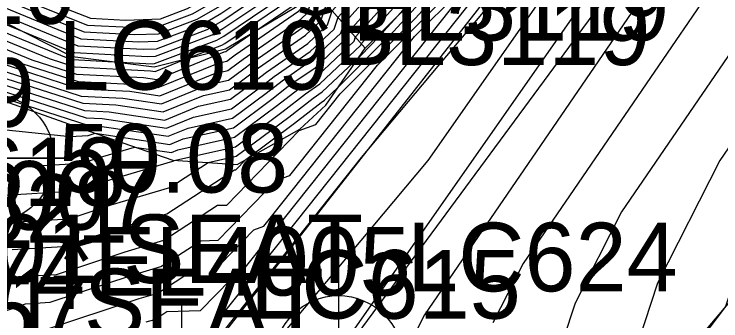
# Model space of a CAD drawing. Extents: x 2188792 to 2191981, y 386090 to 389710.
# Drawn here: x 2190413.97 to 2190439.7, y 387953.95 to 387965.12 of the extents above; entities that cross this region are included whole.
import ezdxf

# ---------------------------------------------------------------- set-up
doc = ezdxf.new("R2010")
doc.units = 0
for name, color, linetype in [('DTM Contours Major', 7, 'Continuous'), ('DTM Contours Minor', 7, 'Continuous'), ('Exist DTM Breakline', 7, 'Continuous'), ('Exist DTM Breakline Cogo Comment', 7, 'Continuous'), ('Exist DTM Breakline Cogo Elevation', 7, 'Continuous'), ('Exist DTM Breakline Cogo Number', 7, 'Continuous'), ('Exist DTM Breakline Cogo Point CELL', 7, 'Continuous'), ('Exist DTM Breakline Underwater', 7, 'Continuous'), ('Exist DTM Breakline Underwater Cogo Comment', 7, 'Continuous'), ('Exist DTM Breakline Underwater Cogo Elevation', 7, 'Continuous'), ('Exist DTM Breakline Underwater Cogo Number', 7, 'Continuous'), ('Exist DTM Breakline Underwater Cogo Point CELL', 7, 'Continuous'), ('Exist Structure Major Bridge WW Cogo Comment', 7, 'Continuous'), ('Exist Structure Major Deck Tunnel Box Culvert Cogo Comment', 7, 'Continuous'), ('PH Exist DTM Breakline', 7, 'Continuous')]:
    doc.layers.add(name, color=color, linetype=linetype)

msp = doc.modelspace()

# ---------------------------------------------------------------- linework, layer by layer
at = {"layer": 'DTM Contours Major'}
for points in [[(2190422.481, 387951.95), (2190429.043, 387959.796), (2190436.952, 387971.104), (2190447.268, 387983.841), (2190451.88, 387990.273), (2190453.329, 387992.604), (2190458.4, 388001.094), (2190469.074, 388018.453), (2190471.164, 388021.914), (2190472.841, 388023.729), (2190485.612, 388037.553), (2190489.125, 388042.462)], [(2190497.973, 388041.28), (2190480.347, 388027.839), (2190474.998, 388022.049), (2190474.699, 388021.725), (2190470.178, 388014.242), (2190469.923, 388013.827), (2190469.537, 388013.181), (2190456.075, 387989.503), (2190456.011, 387989.152), (2190454.465, 387986.205), (2190449.75, 387979.545), (2190447.138, 387974.53), (2190444.808, 387967.319), (2190439.661, 387959.791), (2190437.395, 387955.321), (2190436.204, 387951.692)], [(2190399.201, 387973.958), (2190402.143, 387971.646), (2190407.152, 387967.541), (2190408.785, 387966.273), (2190409.694, 387965.786), (2190415.243, 387963.502), (2190416.18, 387963.201), (2190418.941, 387963.06), (2190419.103, 387963.036), (2190420.135, 387963.458), (2190421.534, 387963.988), (2190421.642, 387964.05), (2190423.936, 387965.603), (2190424.124, 387966.212), (2190424.28, 387966.689), (2190424.454, 387966.883), (2190427.198, 387970.507), (2190428.262, 387971.705), (2190428.927, 387972.563), (2190433.143, 387978.666), (2190433.803, 387979.805), (2190438.483, 387986.811), (2190438.908, 387987.312), (2190439.517, 387988.718)], [(2190395.94, 387978.224), (2190401.389, 387974.04), (2190402.988, 387972.783), (2190408.345, 387968.394), (2190409.788, 387967.283), (2190410.301, 387967.034), (2190415.355, 387964.94), (2190416.523, 387964.473), (2190418.349, 387964.377), (2190419.233, 387964.408), (2190420.641, 387964.941), (2190421.461, 387965.418), (2190422.754, 387966.293), (2190422.999, 387967.091), (2190423.164, 387967.497), (2190423.255, 387967.761), (2190423.422, 387967.827), (2190426.352, 387972.006), (2190426.564, 387972.317), (2190426.805, 387972.669), (2190432.079, 387980.111), (2190437.099, 387987.603)], [(2190397.013, 387973.876), (2190401.298, 387970.508), (2190403.89, 387968.384), (2190407.852, 387965.307), (2190410.06, 387964.124), (2190412.112, 387963.279), (2190416.478, 387961.877), (2190417.679, 387961.815), (2190419.4, 387961.561), (2190420.873, 387962.163), (2190421.817, 387962.371), (2190422.539, 387962.91), (2190422.875, 387963.173), (2190424.581, 387964.352), (2190425.139, 387964.876), (2190425.341, 387965.49), (2190426.105, 387966.349), (2190427.724, 387968.487), (2190429.995, 387971.044), (2190431.413, 387972.875), (2190434.226, 387976.947), (2190435.898, 387979.831), (2190439.109, 387984.639), (2190440.23, 387985.959)], [(2190413.176, 387959.503), (2190416.442, 387959.694), (2190416.999, 387959.878), (2190418.358, 387960.283), (2190419.697, 387960.085), (2190419.936, 387960.183), (2190421.991, 387960.638), (2190423.564, 387961.811), (2190424.296, 387962.384), (2190425.012, 387962.878), (2190426.35, 387964.136), (2190426.401, 387964.291), (2190427.757, 387965.815), (2190428.25, 387966.467), (2190431.728, 387970.383), (2190433.9, 387973.187), (2190435.31, 387975.228), (2190437.992, 387979.857), (2190439.736, 387982.468)], [(2190398.829, 387967.088), (2190401.656, 387966.722), (2190405.68, 387963.592), (2190407.272, 387962.737), (2190406.409, 387956.806), (2190407.141, 387956.461), (2190407.809, 387956.059), (2190412.551, 387953.926), (2190414.382, 387954.575), (2190415.286, 387954.628), (2190418.272, 387955.613), (2190419.315, 387955.925), (2190420.766, 387956.87), (2190421.401, 387956.887), (2190423.524, 387959.076), (2190424.012, 387959.25), (2190427.199, 387963.26), (2190429.371, 387965.455), (2190430.135, 387966.295), (2190433.064, 387969.4), (2190436.304, 387973.394), (2190436.387, 387973.5), (2190436.393, 387973.509), (2190440.087, 387979.883)]]:
    msp.add_lwpolyline(points, dxfattribs=at)
at = {"layer": 'DTM Contours Minor'}
for points in [[(2190421.177, 387953.704), (2190431.258, 387966.392), (2190431.735, 387966.874), (2190431.903, 387967.058), (2190432.546, 387967.74), (2190433.284, 387968.65), (2190436.607, 387973.261), (2190449.349, 387989.234), (2190450.5, 387990.932), (2190453.155, 387994.968), (2190453.614, 387995.705), (2190453.79, 387996), (2190468.632, 388020.138), (2190469.751, 388021.99), (2190471.979, 388024.401), (2190477.482, 388030.359), (2190484.493, 388040.155), (2190487.269, 388043.757), (2190489.809, 388046.907)], [(2190493.741, 388044.748), (2190473.704, 388023.057), (2190472.578, 388021.838), (2190469.515, 388016.769), (2190463.009, 388006.187), (2190453.171, 387989.714), (2190453.071, 387989.537), (2190453.07, 387989.535), (2190453.059, 387989.513), (2190444.167, 387976.953), (2190443.916, 387976.471), (2190443.692, 387975.777), (2190428.917, 387954.168), (2190428.405, 387953.157)], [(2190420.232, 387951.855), (2190426.623, 387959.899), (2190431.949, 387966.267), (2190433.013, 387967.789), (2190449.466, 387988.103), (2190451.289, 387990.645), (2190453.472, 387994.154), (2190456.095, 387998.547), (2190468.853, 388019.295), (2190470.457, 388021.952), (2190472.41, 388024.065), (2190481.547, 388033.956), (2190486.809, 388041.308), (2190488.892, 388044.012)], [(2190496.57, 388042.449), (2190484.836, 388033.501), (2190474.567, 388022.385), (2190473.992, 388021.763), (2190469.957, 388015.085), (2190467.618, 388011.28), (2190464.082, 388005.358), (2190455.073, 387989.514), (2190455.031, 387989.28), (2190453.996, 387987.308), (2190447.889, 387978.681), (2190446.064, 387975.177), (2190444.436, 387970.139), (2190436.08, 387957.917), (2190434.398, 387954.599), (2190433.515, 387951.907)], [(2190426.137, 387953.324), (2190440.891, 387974.42), (2190445.069, 387979.579), (2190452.471, 387989.901), (2190453.187, 387991.053), (2190460.704, 388003.64), (2190469.294, 388017.611), (2190471.871, 388021.876), (2190473.273, 388023.393), (2190489.677, 388041.151)], [(2190499.249, 388039.589), (2190478.901, 388024.497), (2190475.858, 388022.176), (2190475.429, 388021.713), (2190475.406, 388021.687), (2190474.992, 388021.003), (2190473.292, 388014.229), (2190472.345, 388011.519), (2190466.437, 388005.956), (2190457.076, 387989.491), (2190456.991, 387989.025), (2190454.934, 387985.103), (2190451.611, 387980.409), (2190448.212, 387973.883), (2190445.18, 387964.5), (2190443.242, 387961.666), (2190440.392, 387956.042), (2190439.875, 387954.468), (2190437.712, 387951.622)], [(2190489.325, 388039.164), (2190474.135, 388022.721), (2190473.285, 388021.801), (2190469.736, 388015.927), (2190465.314, 388008.734), (2190458.626, 387997.536), (2190454.072, 387989.526), (2190454.05, 387989.407), (2190453.527, 387988.41), (2190446.028, 387977.817), (2190444.99, 387975.824), (2190444.064, 387972.958), (2190432.498, 387956.042), (2190431.401, 387953.878)], [(2190409.767, 387965.454), (2190414.617, 387963.457), (2190416.239, 387962.936), (2190418.688, 387962.811), (2190419.163, 387962.741), (2190421.623, 387963.746), (2190421.677, 387963.758), (2190421.719, 387963.79), (2190421.739, 387963.805), (2190422.622, 387964.415), (2190424.173, 387965.464), (2190424.229, 387965.647), (2190424.493, 387966.449), (2190424.784, 387966.777), (2190427.303, 387970.103), (2190428.609, 387971.573), (2190429.424, 387972.625), (2190433.36, 387978.322), (2190434.222, 387979.81), (2190438.608, 387986.377), (2190439.172, 387987.041), (2190439.981, 387988.908)], [(2190409.841, 387965.121), (2190413.991, 387963.412), (2190416.299, 387962.671), (2190418.436, 387962.562), (2190419.222, 387962.446), (2190421.435, 387963.35), (2190421.712, 387963.412), (2190421.924, 387963.57), (2190422.023, 387963.647), (2190424.323, 387965.237), (2190424.413, 387965.321), (2190424.705, 387966.209), (2190425.114, 387966.67), (2190427.409, 387969.699), (2190428.955, 387971.44), (2190429.921, 387972.688), (2190433.576, 387977.979), (2190434.641, 387979.815), (2190438.733, 387985.942), (2190439.437, 387986.77), (2190440.445, 387989.097)], [(2190396.219, 387978.714), (2190402.264, 387974.073), (2190403.326, 387973.238), (2190406.884, 387970.323), (2190410.255, 387967.726), (2190411.454, 387967.145), (2190414.946, 387965.698), (2190416.756, 387964.974), (2190418.026, 387964.908), (2190419.305, 387964.952), (2190420.284, 387965.323), (2190421.389, 387965.965), (2190422.281, 387966.569), (2190422.451, 387967.119), (2190422.708, 387967.756), (2190422.85, 387968.168), (2190423.112, 387968.273), (2190425.063, 387971.054), (2190425.991, 387972.417), (2190427.043, 387973.957), (2190431.668, 387980.482), (2190436.069, 387987.051), (2190436.811, 387988.655)], [(2190396.079, 387978.469), (2190401.826, 387974.057), (2190403.157, 387973.011), (2190407.615, 387969.359), (2190410.021, 387967.504), (2190410.877, 387967.09), (2190415.15, 387965.319), (2190416.639, 387964.724), (2190418.188, 387964.643), (2190419.269, 387964.68), (2190420.462, 387965.132), (2190421.425, 387965.692), (2190422.518, 387966.431), (2190422.725, 387967.105), (2190422.936, 387967.627), (2190423.053, 387967.964), (2190423.267, 387968.05), (2190425.708, 387971.53), (2190426.277, 387972.367), (2190426.924, 387973.313), (2190431.873, 387980.296), (2190436.584, 387987.327), (2190437.138, 387988.524)], [(2190395.8, 387977.979), (2190400.951, 387974.024), (2190402.819, 387972.556), (2190409.075, 387967.43), (2190409.554, 387967.061), (2190409.725, 387966.978), (2190415.559, 387964.561), (2190416.406, 387964.223), (2190418.511, 387964.112), (2190419.197, 387964.136), (2190420.82, 387964.75), (2190421.497, 387965.144), (2190422.991, 387966.155), (2190423.274, 387967.076), (2190423.392, 387967.368), (2190423.457, 387967.557), (2190423.577, 387967.604), (2190426.352, 387971.561), (2190426.777, 387972.123), (2190426.876, 387972.234), (2190426.937, 387972.313), (2190428.765, 387974.959), (2190432.285, 387979.925), (2190437.614, 387987.878)], [(2190411.006, 387966.153), (2190415.764, 387964.182), (2190416.289, 387963.972), (2190418.672, 387963.847), (2190419.161, 387963.864), (2190420.998, 387964.56), (2190421.533, 387964.871), (2190423.227, 387966.017), (2190423.548, 387967.062), (2190423.62, 387967.238), (2190423.659, 387967.353), (2190423.732, 387967.382), (2190425.413, 387969.778), (2190426.883, 387971.719), (2190427.222, 387972.102), (2190427.435, 387972.376), (2190432.493, 387979.698), (2190432.546, 387979.79), (2190438.107, 387988.114)], [(2190400.076, 387973.991), (2190402.481, 387972.101), (2190408.457, 387967.204), (2190409.158, 387966.66), (2190409.548, 387966.451), (2190414.122, 387964.568), (2190415.969, 387963.803), (2190416.172, 387963.722), (2190418.834, 387963.582), (2190419.125, 387963.592), (2190421.177, 387964.369), (2190421.569, 387964.597), (2190423.463, 387965.879), (2190423.823, 387967.047), (2190423.848, 387967.109), (2190423.862, 387967.149), (2190423.887, 387967.159), (2190424.474, 387967.996), (2190426.988, 387971.315), (2190427.569, 387971.969), (2190427.932, 387972.438), (2190432.71, 387979.354), (2190432.965, 387979.795), (2190438.232, 387987.68)], [(2190399.639, 387973.974), (2190402.312, 387971.873), (2190407.805, 387967.373), (2190408.971, 387966.467), (2190409.621, 387966.119), (2190415.869, 387963.546), (2190416.12, 387963.466), (2190417.387, 387963.401), (2190418.995, 387963.317), (2190419.089, 387963.32), (2190421.356, 387964.178), (2190421.606, 387964.324), (2190423.7, 387965.741), (2190424.019, 387966.778), (2190424.068, 387966.928), (2190424.123, 387966.99), (2190427.093, 387970.911), (2190427.915, 387971.837), (2190428.429, 387972.5), (2190432.926, 387979.01), (2190433.384, 387979.8), (2190438.357, 387987.245), (2190438.643, 387987.582)], [(2190397.888, 387973.909), (2190401.636, 387970.963), (2190405.195, 387968.047), (2190408.225, 387965.693), (2190409.914, 387964.789), (2190413.365, 387963.368), (2190416.359, 387962.406), (2190418.184, 387962.313), (2190419.281, 387962.151), (2190421.248, 387962.954), (2190421.747, 387963.065), (2190422.129, 387963.35), (2190422.307, 387963.489), (2190424.409, 387964.942), (2190424.655, 387965.173), (2190424.917, 387965.969), (2190425.445, 387966.563), (2190427.514, 387969.295), (2190429.302, 387971.308), (2190430.419, 387972.75), (2190433.793, 387977.635), (2190435.06, 387979.821), (2190438.859, 387985.508), (2190439.701, 387986.5)], [(2190397.451, 387973.892), (2190401.467, 387970.736), (2190404.543, 387968.216), (2190408.039, 387965.5), (2190409.987, 387964.456), (2190412.738, 387963.323), (2190416.418, 387962.141), (2190417.932, 387962.064), (2190419.341, 387961.856), (2190421.061, 387962.558), (2190421.782, 387962.718), (2190422.334, 387963.13), (2190422.591, 387963.331), (2190424.495, 387964.647), (2190424.897, 387965.025), (2190425.129, 387965.729), (2190425.775, 387966.456), (2190427.619, 387968.891), (2190429.648, 387971.176), (2190430.916, 387972.813), (2190434.01, 387977.291), (2190435.479, 387979.826), (2190438.984, 387985.074), (2190439.966, 387986.229)], [(2190396.576, 387973.859), (2190401.129, 387970.281), (2190403.238, 387968.553), (2190407.666, 387965.113), (2190410.133, 387963.791), (2190411.486, 387963.234), (2190416.537, 387961.612), (2190417.427, 387961.566), (2190419.459, 387961.266), (2190420.686, 387961.767), (2190421.852, 387962.025), (2190422.744, 387962.69), (2190423.16, 387963.015), (2190424.667, 387964.058), (2190425.381, 387964.728), (2190425.553, 387965.25), (2190426.436, 387966.243), (2190427.83, 387968.083), (2190430.341, 387970.912), (2190431.911, 387972.938), (2190434.443, 387976.603), (2190436.316, 387979.836), (2190439.235, 387984.205), (2190440.495, 387985.688)], [(2190396.138, 387973.843), (2190400.96, 387970.053), (2190402.585, 387968.721), (2190407.479, 387964.92), (2190410.206, 387963.459), (2190410.86, 387963.19), (2190416.597, 387961.347), (2190417.175, 387961.318), (2190419.519, 387960.971), (2190420.498, 387961.371), (2190421.886, 387961.678), (2190422.949, 387962.47), (2190423.444, 387962.857), (2190424.754, 387963.763), (2190425.624, 387964.58), (2190425.765, 387965.01), (2190426.766, 387966.136), (2190427.935, 387967.679), (2190430.688, 387970.779), (2190432.408, 387973), (2190434.66, 387976.26), (2190436.735, 387979.841), (2190439.36, 387983.771), (2190440.759, 387985.418)], [(2190410.734, 387962.984), (2190416.657, 387961.082), (2190416.923, 387961.069), (2190419.578, 387960.675), (2190420.311, 387960.975), (2190421.921, 387961.331), (2190423.154, 387962.25), (2190423.728, 387962.699), (2190424.84, 387963.468), (2190425.866, 387964.432), (2190425.977, 387964.77), (2190427.096, 387966.029), (2190428.04, 387967.275), (2190431.035, 387970.647), (2190432.905, 387973.063), (2190434.876, 387975.916), (2190437.154, 387979.847), (2190439.485, 387983.337), (2190441.023, 387985.147)], [(2190412.047, 387961.083), (2190416.017, 387960.669), (2190416.673, 387960.707), (2190416.745, 387960.731), (2190416.919, 387960.783), (2190419.638, 387960.38), (2190420.124, 387960.579), (2190421.956, 387960.984), (2190423.359, 387962.031), (2190424.012, 387962.542), (2190424.926, 387963.173), (2190426.108, 387964.284), (2190426.189, 387964.53), (2190427.427, 387965.922), (2190428.145, 387966.871), (2190431.381, 387970.515), (2190433.403, 387973.125), (2190435.093, 387975.572), (2190437.573, 387979.852), (2190439.611, 387982.902), (2190441.288, 387984.877)], [(2190413.417, 387958.517), (2190416.211, 387958.681), (2190417.254, 387959.025), (2190419.751, 387959.771), (2190419.791, 387959.796), (2190422.026, 387960.291), (2190423.769, 387961.591), (2190424.58, 387962.226), (2190425.098, 387962.584), (2190426.593, 387963.988), (2190426.613, 387964.051), (2190428.087, 387965.709), (2190428.356, 387966.063), (2190432.074, 387970.251), (2190434.397, 387973.25), (2190435.526, 387974.884), (2190438.411, 387979.862), (2190439.862, 387982.034)], [(2190413.658, 387957.532), (2190415.98, 387957.668), (2190417.508, 387958.172), (2190419.642, 387958.809), (2190421.037, 387959.718), (2190422.061, 387959.944), (2190423.974, 387961.371), (2190424.864, 387962.068), (2190425.184, 387962.289), (2190426.524, 387963.548), (2190427.007, 387964.036), (2190427.828, 387964.939), (2190428.418, 387965.602), (2190428.461, 387965.659), (2190432.421, 387970.118), (2190434.895, 387973.312), (2190435.743, 387974.541), (2190438.83, 387979.867), (2190439.987, 387981.599)], [(2190413.9, 387956.546), (2190415.749, 387956.655), (2190417.763, 387957.319), (2190419.533, 387957.848), (2190421.995, 387959.451), (2190422.041, 387959.452), (2190422.405, 387959.828), (2190424.179, 387961.151), (2190425.148, 387961.91), (2190425.27, 387961.994), (2190425.779, 387962.473), (2190427.795, 387964.509), (2190428.957, 387965.787), (2190430.344, 387967.257), (2190432.767, 387969.986), (2190435.392, 387973.375), (2190435.96, 387974.197), (2190439.249, 387979.872), (2190440.112, 387981.165)], [(2190412.65, 387955.033), (2190414.141, 387955.561), (2190415.518, 387955.641), (2190418.017, 387956.466), (2190419.424, 387956.886), (2190421.38, 387958.161), (2190421.721, 387958.17), (2190424.352, 387960.883), (2190424.958, 387961.099), (2190425.845, 387962.216), (2190428.583, 387964.982), (2190429.546, 387966.041), (2190432.652, 387969.333), (2190433.114, 387969.854), (2190435.889, 387973.437), (2190436.176, 387973.853), (2190439.668, 387979.878), (2190440.238, 387980.731)], [(2190418.781, 387953.908), (2190419.097, 387954.002), (2190419.537, 387954.288), (2190420.761, 387954.321), (2190421.868, 387955.462), (2190422.122, 387955.553), (2190429.905, 387965.348), (2190430.947, 387966.401), (2190431.314, 387966.804), (2190432.719, 387968.294), (2190434.33, 387970.279), (2190441.587, 387980.351)], [(2190415.055, 387953.615), (2190418.526, 387954.76), (2190419.206, 387954.963), (2190420.151, 387955.579), (2190421.081, 387955.604), (2190422.696, 387957.269), (2190423.067, 387957.402), (2190428.552, 387964.304), (2190430.159, 387965.928), (2190430.725, 387966.55), (2190432.891, 387968.847), (2190435.376, 387971.909), (2190440.54, 387979.076)]]:
    msp.add_lwpolyline(points, dxfattribs=at)
at = {"layer": 'Exist DTM Breakline'}
msp.add_lwpolyline([(2190531.414, 387983.348), (2190523.321, 387982.244), (2190518.205, 387990.72), (2190532.706, 388005.307), (2190545.06, 388009.51), (2190544.98, 388025.171), (2190553.65, 388044.533), (2190565.286, 388076.436), (2190564.881, 388091.069), (2190553.516, 388090.538), (2190520.701, 388063.835), (2190493.776, 388044.778), (2190468.123, 388022.077), (2190450.903, 387990.888), (2190420.065, 387951.529), (2190427.502, 387947.08), (2190422.045, 387940.172), (2190405.691, 387955.628), (2190413.085, 387959.873)], dxfattribs=at)
at = {"layer": 'Exist DTM Breakline Cogo Point CELL'}
for points in [[(2190413.085, 387962.873), (2190413.085, 387956.873), (2190413.085, 387959.873), (2190416.085, 387959.873), (2190410.085, 387959.873)], [(2190420.065, 387954.529), (2190420.065, 387948.529), (2190420.065, 387951.529), (2190423.065, 387951.529), (2190417.065, 387951.529)]]:
    msp.add_lwpolyline(points, dxfattribs=at)
msp.add_circle((2190413.085, 387959.873), 2.344, dxfattribs=at)
at = {"layer": 'Exist DTM Breakline Underwater'}
msp.add_lwpolyline([(2190403.852, 387962.269), (2190405.765, 387954.298), (2190422.122, 387935.582), (2190430.948, 387946.046), (2190425.778, 387952.525), (2190453.048, 387989.538), (2190475.467, 388021.684), (2190500.611, 388042.284), (2190524.98, 388062.012), (2190552.315, 388088.059), (2190559.067, 388087.393), (2190562.19, 388079.996), (2190548.779, 388046.325), (2190540.282, 388024.168), (2190543.79, 388012.849), (2190529.646, 388006.42), (2190516.3, 387989.822), (2190521.271, 387977.367), (2190531.94, 387980.069)], dxfattribs=at)
at = {"layer": 'Exist DTM Breakline Underwater Cogo Point CELL'}
msp.add_lwpolyline([(2190425.778, 387955.525), (2190425.778, 387949.525), (2190425.778, 387952.525), (2190428.778, 387952.525), (2190422.778, 387952.525)], dxfattribs=at)
msp.add_circle((2190425.778, 387952.525), 2.344, dxfattribs=at)
at = {"layer": 'PH Exist DTM Breakline'}
for points in [[(2190443.312, 387982.806), (2190440.481, 387979.888), (2190436.398, 387973.501), (2190433.196, 387969.823), (2190428.481, 387965.581), (2190426.758, 387963.887)], [(2190422.401, 387968.622), (2190423.97, 387967.04), (2190426.758, 387963.887)], [(2190424.274, 387965.405), (2190421.669, 387963.844), (2190419.072, 387963.19), (2190416.098, 387963.563), (2190409.438, 387966.951), (2190407.399, 387964.837)], [(2190407.399, 387964.837), (2190410.275, 387963.148), (2190416.708, 387960.856), (2190419.755, 387959.799), (2190422.09, 387959.651), (2190424.377, 387960.938), (2190425.323, 387961.813), (2190426.758, 387963.887)], [(2190445.405, 387962.798), (2190441.415, 387956.288), (2190437.443, 387951.593), (2190434.08, 387947.178), (2190428.998, 387939.67), (2190425.874, 387934.774), (2190423.496, 387930.624), (2190421.379, 387927.516), (2190420.112, 387926.9), (2190418.647, 387926.395), (2190413.666, 387927.294)]]:
    msp.add_lwpolyline(points, dxfattribs=at)

# ---------------------------------------------------------------- texts
at = {"layer": 'Exist DTM Breakline Cogo Comment'}
msp.add_text('*EL4005', height=2.5, dxfattribs=at).set_placement((2190415.585, 387954.873))
at = {"layer": 'Exist DTM Breakline Cogo Elevation'}
for s, p in [('50.08', (2190415.585, 387958.623)), ('48.74', (2190408.191, 387954.378))]:
    msp.add_text(s, height=2.5, dxfattribs=at).set_placement(p)
at = {"layer": 'Exist DTM Breakline Cogo Number'}
for s, p in [('LC619', (2190415.585, 387962.373)), ('LC618', (2190408.191, 387958.128)), ('LC615', (2190422.565, 387954.029))]:
    msp.add_text(s, height=2.5, dxfattribs=at).set_placement(p)
at = {"layer": 'Exist DTM Breakline Underwater Cogo Comment'}
msp.add_text('*BL4007', height=2.5, dxfattribs=at).set_placement((2190406.352, 387957.269))
at = {"layer": 'Exist DTM Breakline Underwater Cogo Elevation'}
for s, p in [('47.39', (2190406.352, 387961.019)), ('46.57', (2190408.265, 387953.048))]:
    msp.add_text(s, height=2.5, dxfattribs=at).set_placement(p)
at = {"layer": 'Exist DTM Breakline Underwater Cogo Number'}
for s, p in [('LC620', (2190406.352, 387964.769)), ('LC621', (2190408.265, 387956.798)), ('LC624', (2190428.278, 387955.025))]:
    msp.add_text(s, height=2.5, dxfattribs=at).set_placement(p)
at = {"layer": 'Exist Structure Major Bridge WW Cogo Comment'}
for s, p in [('*EL3119', (2190424.994, 387964.16)), ('*BL3119', (2190424.306, 387963.268))]:
    msp.add_text(s, height=2.5, dxfattribs=at).set_placement(p)
at = {"layer": 'Exist Structure Major Deck Tunnel Box Culvert Cogo Comment'}
for s, p in [('*BL3101 SEAT', (2190404.187, 387955.323)), ('*EL3101 SEAT', (2190402.756, 387953.349))]:
    msp.add_text(s, height=2.5, dxfattribs=at).set_placement(p)

doc.saveas('drawing.dxf')
